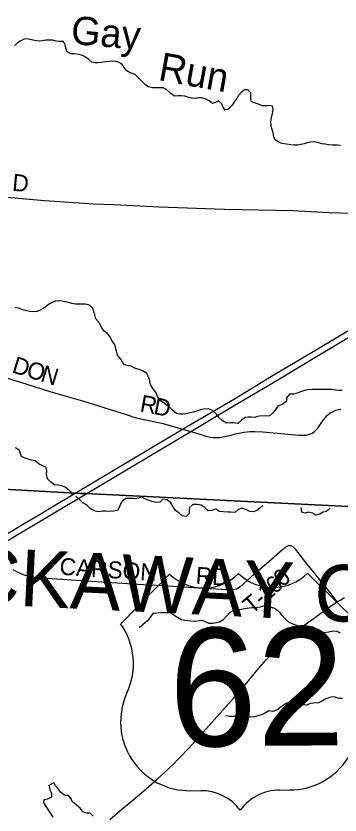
# Model space of a CAD drawing. Extents: x 114604 to 551442, y 316898 to 567001.
# Drawn here: x 150354 to 156074, y 325659 to 339774 of the extents above; entities that cross this region are included whole.
import ezdxf

# ---------------------------------------------------------------- set-up
doc = ezdxf.new("R2010")
doc.units = 0
for name, color, linetype in [('_CIVIL_CONSTRUCTION', 7, 'Continuous'), ('GE_P_Alignment_1000_Cardinal_Points', 7, 'Continuous'), ('GE_P_Alignment_1000_Stations', 7, 'Continuous'), ('GE_P_Alignment_100_Distances', 7, 'Continuous'), ('GE_P_Alignment_500_Bearings', 7, 'Continuous'), ('GE_P_Alignment_500_Cardinal_Points', 7, 'Continuous'), ('GE_P_Alignment_500_Distances', 7, 'Continuous'), ('GE_P_Alignment_500_Stations', 7, 'Continuous'), ('MT_X_Edge_Line', 7, 'Continuous'), ('PM_P_Cells', 7, 'Continuous'), ('PM_P_CL_Double_Solid', 7, 'Continuous'), ('PM_P_Crosswalk', 7, 'Continuous'), ('PM_P_Stop_Line', 7, 'Continuous'), ('RD_X_RR_1', 7, 'Continuous'), ('RS_Raster1', 7, 'Continuous')]:
    doc.layers.add(name, color=color, linetype=linetype)

msp = doc.modelspace()

# ---------------------------------------------------------------- linework, layer by layer
at = {"layer": '_CIVIL_CONSTRUCTION'}
for points in [[(156024, 329422), (156089, 329462), (156156, 329501)], [(155552, 329091), (155733, 329222), (155943, 329369), (156024, 329422)], [(154947, 328586), (155083, 328714), (155201, 328818), (155348, 328937), (155531, 329075), (155552, 329091)], [(153270, 326699), (153277, 326707), (153468, 326911), (153656, 327121), (153813, 327296), (153949, 327448), (154112, 327628), (154303, 327845), (154457, 328031), (154608, 328210), (154769, 328399), (154928, 328569), (154947, 328586)], [(152012, 325582), (152182, 325729), (152420, 325929), (152650, 326122), (152844, 326291), (153053, 326482), (153139, 326566), (153208, 326636), (153270, 326699)]]:
    msp.add_lwpolyline(points, dxfattribs=at)
at = {"layer": 'GE_P_Alignment_1000_Cardinal_Points'}
for points in [[(150131, 336581), (150855, 336512), (151644, 336459), (151724, 336458), (152082, 336444), (152879, 336405), (154034, 336362), (155233, 336340), (155883, 336301), (156642, 336281), (157000, 336284), (157332, 336262), (157721, 336251), (157861, 336241), (157949, 336227), (158005, 336207), (158021, 336202), (158114, 336188)], [(156024, 329422), (155920, 329566), (155840, 329663), (155701, 329837), (155472, 330118), (155292, 330347), (155256, 330388), (155213, 330415), (155163, 330416), (155120, 330396), (155060, 330346), (154862, 330172), (154734, 330063)], [(154734, 330063), (154559, 329913), (154310, 329692), (154249, 329650), (154192, 329634), (154084, 329635), (153577, 329668), (153043, 329701), (152505, 329734), (151955, 329769), (151423, 329804), (150905, 329837)], [(150905, 329837), (150864, 329839), (150678, 329854), (150580, 329871), (150488, 329900), (150390, 329945), (150304, 329992)]]:
    msp.add_lwpolyline(points, dxfattribs=at)
at = {"layer": 'GE_P_Alignment_1000_Stations'}
for points in [[(156024, 329422), (156089, 329462), (156156, 329501)], [(155552, 329091), (155733, 329222), (155943, 329369), (156024, 329422)], [(154947, 328586), (155083, 328714), (155201, 328818), (155348, 328937), (155531, 329075), (155552, 329091)], [(153270, 326699), (153277, 326707), (153468, 326911), (153656, 327121), (153813, 327296), (153949, 327448), (154112, 327628), (154303, 327845), (154457, 328031), (154608, 328210), (154769, 328399), (154928, 328569), (154947, 328586)], [(152012, 325582), (152182, 325729), (152420, 325929), (152650, 326122), (152844, 326291), (153053, 326482), (153139, 326566), (153208, 326636), (153270, 326699)]]:
    msp.add_lwpolyline(points, dxfattribs=at)
at = {"layer": 'GE_P_Alignment_500_Bearings'}
for points in [[(149950, 333451), (150544, 333270), (150953, 333141), (151527, 332974), (152374, 332710)], [(152374, 332710), (152384, 332706), (152478, 332678), (152955, 332575), (153292, 332473), (153438, 332435), (153462, 332427)], [(153462, 332427), (153562, 332396), (153709, 332353), (153781, 332336), (153838, 332328), (153888, 332325), (153957, 332330), (154035, 332347), (154150, 332372), (154229, 332390), (154323, 332409), (154382, 332421), (154436, 332429), (154481, 332433), (154511, 332436), (154573, 332436), (154710, 332426), (154966, 332404), (155345, 332371), (155426, 332367), (155476, 332370), (155538, 332384), (155580, 332404), (155629, 332438), (155680, 332494), (155778, 332632), (155816, 332684), (155853, 332723), (155903, 332763), (155954, 332790), (155998, 332809), (156045, 332822), (156090, 332826)]]:
    msp.add_lwpolyline(points, dxfattribs=at)
at = {"layer": 'GE_P_Alignment_500_Cardinal_Points'}
for p, q in [((153066, 329915), (152202, 329038)), ((156379, 329068), (155503, 329932)), ((153442, 326088), (153616, 326090)), ((155008, 326100), (155182, 326101))]:
    msp.add_line(p, q, dxfattribs=at)
for centre, radius, start, end in [((153671, 330540), 870, 225.9852, 314.8392), ((154889, 330549), 870, 225.9852, 314.8393), ((151209, 328332), 1218, 334.9594, 35.4132), ((153419, 327306), 1218, 155.2442, 271.0505), ((155187, 327319), 1218, 269.774, 25.5803), ((153622, 325219), 870, 37.2821, 90.4122), ((155014, 325229), 870, 90.4122, 143.5423)]:
    msp.add_arc(centre, radius, start, end, dxfattribs=at)
at = {"layer": 'GE_P_Alignment_500_Distances'}
for points in [[(167555, 330803), (166612, 330827), (164830, 330872), (164629, 330877), (164246, 330887), (163636, 330895), (163102, 330903), (159721, 330984), (157886, 331029), (151589, 331336), (151481, 331341), (151397, 331346), (149710, 331439), (149297, 331469), (137728, 332419)], [(149710, 331439), (151397, 331346), (151481, 331341), (151589, 331336), (157886, 331029)]]:
    msp.add_lwpolyline(points, dxfattribs=at)
at = {"layer": 'GE_P_Alignment_500_Stations'}
for points in [[(151590, 331333), (153438, 332435), (154204, 332893), (154889, 333296), (155775, 333828), (157618, 334926), (157876, 335078)], [(151398, 331343), (153292, 332473), (154210, 333012), (154866, 333409), (155700, 333905), (156550, 334412)], [(150069, 330427), (150377, 330610), (150692, 330797), (150971, 330964), (151243, 331126), (151415, 331229), (151590, 331333)], [(150186, 330621), (150501, 330807), (150780, 330974), (151052, 331137), (151224, 331239), (151398, 331343)]]:
    msp.add_lwpolyline(points, dxfattribs=at)
at = {"layer": 'MT_X_Edge_Line'}
for points in [[(151021, 326230), (150933, 326179), (150953, 326111), (150982, 326041), (150982, 325973), (150912, 325938), (150846, 325926), (150838, 325876), (150880, 325810), (150976, 325667)], [(151715, 325638), (151663, 325692), (151607, 325692), (151541, 325710), (151485, 325778), (151421, 325832), (151346, 325895), (151330, 325947), (151282, 326005), (151214, 326001), (151148, 326055), (151112, 326111), (151053, 326175), (151021, 326230)], [(150976, 325667), (151007, 325620)]]:
    msp.add_lwpolyline(points, dxfattribs=at)
at = {"layer": 'PM_P_Cells'}
for points in [[(153268, 338361), (153216, 338362), (153155, 338356), (153086, 338405), (153012, 338478), (152954, 338502), (152894, 338503), (152832, 338502), (152762, 338504), (152696, 338521), (152644, 338553), (152513, 338687), (152456, 338739), (152372, 338772), (152308, 338805), (152264, 338865), (152231, 338916), (152177, 338950), (152115, 338969), (152063, 338975), (152001, 338972), (151945, 338964), (151860, 338951), (151800, 338948), (151748, 338948), (151690, 338956), (151639, 339005), (151565, 339060), (151511, 339080), (151457, 339095), (151383, 339104), (151329, 339108), (151257, 339143), (151236, 339209), (151224, 339263), (151192, 339322), (151120, 339326), (151064, 339331), (151000, 339347), (150940, 339348), (150880, 339344), (150820, 339335), (150770, 339331), (150718, 339334), (150652, 339346), (150572, 339363), (150502, 339368), (150441, 339338), (150383, 339297), (150320, 339245)], [(156083, 337489), (156025, 337495), (155947, 337494), (155874, 337499), (155810, 337507), (155752, 337516), (155685, 337538), (155613, 337551), (155554, 337548), (155494, 337532), (155442, 337513), (155384, 337501), (155332, 337491), (155269, 337490), (155207, 337499), (155129, 337509), (155053, 337524), (154993, 337543), (154930, 337587), (154908, 337637), (154897, 337708), (154879, 337768), (154858, 337828), (154856, 337903), (154865, 337975), (154880, 338049), (154894, 338115), (154881, 338179), (154829, 338191), (154775, 338188), (154700, 338188), (154637, 338215), (154583, 338236), (154513, 338256), (154499, 338308), (154502, 338359), (154498, 338419), (154448, 338469), (154396, 338468), (154344, 338434), (154283, 338369), (154251, 338317), (154200, 338247), (154164, 338195), (154099, 338128), (154047, 338110), (154005, 338171), (153990, 338223), (153928, 338277), (153874, 338244), (153821, 338228), (153762, 338273), (153692, 338312), (153634, 338326), (153578, 338327), (153518, 338317), (153452, 338320), (153388, 338338), (153332, 338355), (153268, 338361)], [(154922, 332806), (154881, 332755), (154827, 332713), (154759, 332702), (154689, 332708), (154620, 332699), (154564, 332681), (154500, 332686), (154450, 332690), (154398, 332679), (154333, 332635), (154269, 332576), (154193, 332588), (154135, 332585), (154069, 332581), (153999, 332620), (153935, 332679), (153892, 332743), (153826, 332804), (153750, 332835), (153670, 332831), (153614, 332816), (153546, 332796), (153483, 332775), (153431, 332761), (153355, 332746), (153301, 332740), (153239, 332739), (153187, 332751), (153117, 332812), (153051, 332873), (152900, 332979), (152853, 333053), (152821, 333128), (152772, 333196), (152728, 333267), (152715, 333331), (152701, 333385), (152662, 333460), (152600, 333500), (152530, 333529), (152454, 333550), (152388, 333586), (152338, 333591), (152268, 333609), (152235, 333660), (152207, 333714), (152148, 333783), (152126, 333855), (152113, 333916), (152099, 333968), (152054, 334030), (152024, 334095), (151975, 334157), (151911, 334208), (151869, 334266), (151840, 334319), (151812, 334371), (151766, 334426), (151743, 334494), (151730, 334554), (151710, 334615), (151654, 334667), (151580, 334682), (151528, 334684), (151456, 334681), (151402, 334682), (151342, 334694), (151282, 334713), (151220, 334727), (151162, 334736), (151108, 334742), (151046, 334735), (150982, 334709), (150923, 334672), (150847, 334614), (150778, 334577), (150720, 334551), (150654, 334546), (150598, 334552), (150542, 334565), (150476, 334585), (150400, 334612), (150334, 334625)], [(156115, 333159), (156052, 333161), (155998, 333166), (155932, 333173), (155858, 333175), (155806, 333178), (155752, 333176), (155692, 333175), (155642, 333173), (155578, 333174), (155508, 333168), (155446, 333159), (155377, 333133), (155319, 333112), (155251, 333092), (155181, 333093), (155130, 333029), (155127, 332967), (155053, 332910), (154976, 332880), (154922, 332806)], [(151337, 331322), (151326, 331364), (151272, 331409), (151221, 331452), (151155, 331476), (151099, 331483), (151031, 331493), (150961, 331542), (150913, 331599), (150894, 331681), (150897, 331735), (150889, 331801), (150837, 331822), (150765, 331859), (150694, 331915), (150624, 331930), (150570, 331948), (150518, 331963), (150452, 331992), (150436, 332044), (150411, 332108), (150343, 332145)], [(151662, 331071), (151606, 331133), (151532, 331175), (151483, 331227), (151411, 331291)], [(154713, 331127), (154661, 331079), (154603, 331040), (154547, 331016), (154485, 331020), (154411, 331056), (154339, 331082), (154271, 331050), (154215, 331005), (154147, 331007), (154095, 331011), (154019, 331015), (153945, 331019), (153882, 331061), (153812, 331039), (153748, 331032), (153690, 331090), (153624, 331130), (153552, 331146), (153478, 331142), (153418, 331092), (153410, 331042), (153412, 330985), (153362, 330935), (153290, 330943), (153232, 330993), (153172, 331039), (153129, 331101), (153087, 331173), (153025, 331229), (152949, 331241), (152893, 331185), (152833, 331178), (152753, 331196), (152685, 331222), (152629, 331242), (152566, 331278), (152516, 331258), (152466, 331242), (152416, 331248), (152352, 331249), (152300, 331249), (152240, 331217), (152202, 331165), (152180, 331103), (152145, 331041), (152075, 331024), (151999, 331018), (151932, 331024), (151880, 331026), (151806, 331016), (151732, 331032), (151662, 331071)], [(155900, 331071), (155832, 331021), (155776, 331011), (155716, 330973), (155642, 330953), (155588, 330993), (155514, 331010), (155456, 330992), (155402, 331010), (155388, 331092)], [(156085, 328873), (156011, 328907), (155929, 328900), (155873, 328892), (155796, 328876), (155722, 328900), (155664, 328934), (155596, 328976), (155528, 328992), (155462, 328999), (155408, 329007), (155342, 328993), (155245, 329033), (155175, 329059), (155105, 329123), (155053, 329181), (155015, 329231), (154958, 329279), (154906, 329311), (154844, 329328), (154788, 329348), (154718, 329350), (154666, 329330), (154580, 329318), (154512, 329318), (154436, 329307), (154386, 329299), (154312, 329283), (154256, 329283), (154192, 329273), (154130, 329235), (154072, 329174), (154006, 329100), (153948, 329064), (153894, 329052), (153832, 329044), (153758, 329041), (153702, 329073), (153642, 329093), (153592, 329089), (153508, 329077), (153439, 329083), (153385, 329091), (153333, 329097), (153277, 329106), (153203, 329148), (153149, 329186), (153087, 329222), (153027, 329228), (152971, 329228), (152919, 329230), (152840, 329226), (152770, 329217), (152715, 329143), (152671, 329083), (152601, 329027), (152529, 328966)], [(156116, 327715), (156060, 327719), (155990, 327743), (155940, 327747), (155888, 327737), (155822, 327714), (155768, 327676), (155692, 327642), (155612, 327634), (155550, 327628), (155488, 327601), (155416, 327603), (155340, 327629), (155281, 327635), (155211, 327639), (155133, 327635), (155079, 327600), (155011, 327552), (154958, 327514), (154887, 327490), (154819, 327500), (154761, 327466), (154701, 327435), (154645, 327415), (154589, 327397), (154535, 327387), (154469, 327393), (154401, 327405), (154331, 327416), (154253, 327402), (154127, 327402), (154055, 327412)]]:
    msp.add_lwpolyline(points, dxfattribs=at)
at = {"layer": 'RS_Raster1'}
for points in [[(181070, 330253), (177726, 330436), (177559, 330442), (172361, 330680), (171077, 330708), (167555, 330803), (166612, 330827), (164830, 330872), (164629, 330877), (164246, 330887), (163636, 330895), (163102, 330903), (159721, 330984), (157886, 331029), (151589, 331336), (151481, 331341), (151397, 331346), (149710, 331439), (149297, 331469), (137728, 332419)], [(137728, 332419), (149297, 331469), (149710, 331439), (151397, 331346), (151481, 331341), (151589, 331336), (157886, 331029), (159721, 330984), (163102, 330903), (163636, 330895), (164246, 330887), (164629, 330877), (164830, 330872), (166612, 330827), (167555, 330803), (171077, 330708), (172361, 330680), (177559, 330442), (177726, 330436), (181070, 330253)]]:
    msp.add_lwpolyline(points, dxfattribs=at)

# ---------------------------------------------------------------- texts
at = {"layer": 'GE_P_Alignment_100_Distances'}
msp.add_text('PICKAWAY COUNTY', height=1000.08, rotation=357.2337, dxfattribs=at).set_placement((148179, 329461))
at = {"layer": 'GE_P_Alignment_500_Cardinal_Points'}
msp.add_text('62', height=2088.5, rotation=0.4122, dxfattribs=at).set_placement((153059, 326869))
at = {"layer": 'PM_P_CL_Double_Solid'}
for s, rotation, p in [('D', 342.995, (150266, 333480)), ('O', 342.995, (150519, 333403)), ('N', 342.9952, (150771, 333326)), ('R', 349.4146, (152528, 332790)), ('D', 348.744, (152769, 332745))]:
    msp.add_text(s, height=300, rotation=rotation, dxfattribs=at).set_placement(p)
at = {"layer": 'PM_P_Crosswalk'}
for s, rotation, p in [('D', 354.7203, (150278, 336688)), ('CARSON', 356.1693, (151116, 329905)), ('RD', 355.9762, (153520, 329746)), ('6', 41.6677, (154925, 329548)), ('0', 41.6866, (155063, 329671)), ('1', 41.6073, (154787, 329425)), ('T', 40.3693, (154518, 329194)), ('-', 41.4454, (154694, 329343))]:
    msp.add_text(s, height=300, rotation=rotation, dxfattribs=at).set_placement(p)
at = {"layer": 'PM_P_Stop_Line'}
for s, rotation, p in [('Gay', 355.0372, (151311, 339282)), ('Run', 349.6955, (152849, 338644))]:
    msp.add_text(s, height=500, rotation=rotation, dxfattribs=at).set_placement(p)
at = {"layer": 'RD_X_RR_1'}
for s, rotation, p in [('0', 0.4122, (154299, 327906)), ('/', 0.4122, (154299, 327906)), ('62', 0.4123, (154094, 327698))]:
    msp.add_text(s, height=1, rotation=rotation, dxfattribs=at).set_placement(p)

doc.saveas('drawing.dxf')
